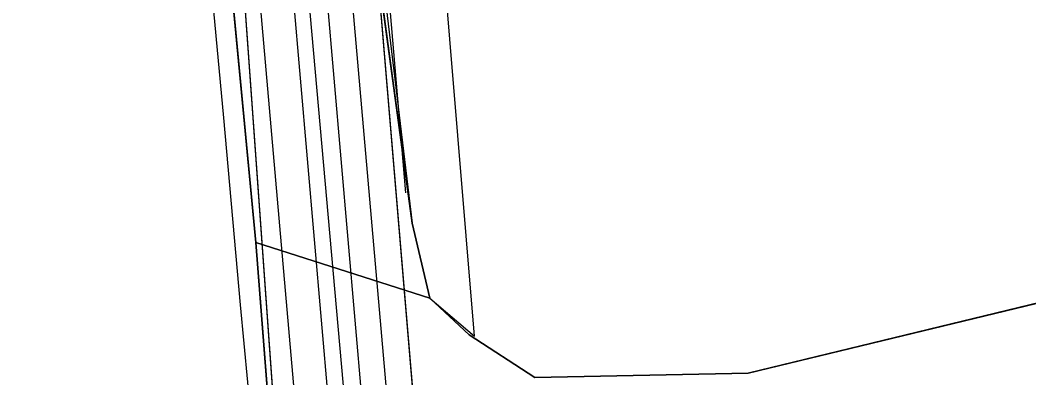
# Model space of a CAD drawing. Extents: x -662620 to -656370, y -1067090 to -1062990.
# Drawn here: x -660486.5 to -660426.1, y -1064453.1 to -1064431.7 of the extents above; entities that cross this region are included whole.
import ezdxf

# ---------------------------------------------------------------- set-up
doc = ezdxf.new("R2010")
doc.units = 0
for name, color, linetype in [('CESTA_ZABOR', 7, 'Continuous'), ('Krajinná_zeleň_-_liniová_-_návrh', 7, 'Continuous'), ('Ochr__pás__vod__zdroje_II__stupně', 7, 'Continuous'), ('Odvodnení_cesty_príkopem_-_navržené', 7, 'Continuous'), ('ORNÁ_PŮDA_-_STÁVAJÍCÍ', 7, 'Continuous'), ('OSTATNÍ_PLOCHA_-_NAVRŽENÁ', 7, 'Continuous'), ('OSTATNÍ_PLOCHA_-_STÁVAJÍCÍ', 7, 'Continuous'), ('POLNÍ_CESTA_NAVRŽENÁ_-_OSA', 7, 'Continuous'), ('POLNÍ_CESTA_STÁVAJÍCÍ_-_KRAJ', 7, 'Continuous'), ('SDELOVACÍ_VEDENÍ_-_PODZEMNÍ', 7, 'Continuous'), ('Trvalý_trávní_porost_-_stávající', 7, 'Continuous')]:
    doc.layers.add(name, color=color, linetype=linetype)

msp = doc.modelspace()

# ---------------------------------------------------------------- linework, layer by layer
at = {"layer": 'CESTA_ZABOR'}
for p, q in [((-660465.765, -1064421.092), (-660462.402, -1064460.938)), ((-660470.806, -1064461.57), (-660473.684, -1064421.66))]:
    msp.add_line(p, q, dxfattribs=at)
for points in [[(-660473.424, -1064341.278), (-660468.751, -1064381.179), (-660465.765, -1064421.092), (-660462.402, -1064460.938), (-660458.605, -1064500.516), (-660454.161, -1064540.448), (-660452.98, -1064556.853), (-660453.881, -1064568.313), (-660456.128, -1064581.535), (-660463.115, -1064614.642), (-660464.636, -1064630.797), (-660470.041, -1064654.701), (-660474.301, -1064667.841), (-660480.372, -1064699.119), (-660488.866, -1064738.298), (-660497.1, -1064777.453), (-660506.372, -1064816.354), (-660514.833, -1064855.437), (-660523.241, -1064894.544), (-660531.678, -1064933.606)], [(-660539.835, -1064931.912), (-660530.97, -1064892.878), (-660522.798, -1064853.725), (-660514.215, -1064814.654), (-660505.95, -1064775.507), (-660497.444, -1064736.417), (-660488.783, -1064697.417), (-660480.597, -1064658.427), (-660472.073, -1064619.147), (-660464.091, -1064580.053), (-660462.605, -1064570.302), (-660461.603, -1064553.015), (-660466.865, -1064501.534), (-660469.611, -1064481.988), (-660470.806, -1064461.57), (-660473.684, -1064421.66), (-660476.621, -1064381.819), (-660481.51, -1064342.233)]]:
    msp.add_lwpolyline(points, dxfattribs=at)
at = {"layer": 'Krajinná_zeleň_-_liniová_-_návrh'}
msp.add_lwpolyline([(-660463.406, -1064441.999), (-660476.868, -1064283.855), (-660479.091, -1064143.113)], dxfattribs=at)
at = {"layer": 'Ochr__pás__vod__zdroje_II__stupně'}
msp.add_lwpolyline([(-660823.632, -1065223), (-660796.13, -1065127.728), (-660783.804, -1065083.25), (-660567.599, -1065054.718), (-660521.723, -1064848.871), (-660486.257, -1064673.904), (-660467.342, -1064581.692), (-660464.977, -1064477.658), (-660479.164, -1064319.242)], dxfattribs=at)
at = {"layer": 'Odvodnení_cesty_príkopem_-_navržené'}
msp.add_lwpolyline([(-660558.089, -1065055.872), (-660475.039, -1064666.649), (-660471.144, -1064652.956), (-660465.994, -1064629.968), (-660464.001, -1064613.856), (-660457.684, -1064584.265), (-660456.261, -1064575.178), (-660454.418, -1064557.774), (-660456.245, -1064538.9), (-660463.059, -1064471.095), (-660479.366, -1064283.991), (-660482.799, -1064124.356), (-660484.722, -1064013.138), (-660484.263, -1063999.808), (-660482.469, -1063990.243), (-660478.65, -1063978.939), (-660368.351, -1063708.74)], dxfattribs=at)
at = {"layer": 'ORNÁ_PŮDA_-_STÁVAJÍCÍ'}
for p, q in [((-660463.02, -1064443.82), (-660465.05, -1064428.91)), ((-660461.97, -1064448.3), (-660463.02, -1064443.82)), ((-660422.64, -1064447.87), (-660442.93, -1064452.78)), ((-660459.61, -1064450.5), (-660461.97, -1064448.3)), ((-660455.68, -1064453.05), (-660459.61, -1064450.5)), ((-660442.93, -1064452.78), (-660455.68, -1064453.05))]:
    msp.add_line(p, q, dxfattribs=at)
msp.add_lwpolyline([(-660359, -1064436.74), (-660374.88, -1064439.14), (-660395.85, -1064442.75), (-660422.64, -1064447.87), (-660442.93, -1064452.78), (-660455.68, -1064453.05), (-660459.61, -1064450.5), (-660461.97, -1064448.3), (-660463.02, -1064443.82), (-660465.05, -1064428.91), (-660465.92, -1064417.57), (-660466.46, -1064412.59), (-660468.11, -1064395.84), (-660470.29, -1064374.22), (-660471.09, -1064362.63)], dxfattribs=at)
at = {"layer": 'OSTATNÍ_PLOCHA_-_NAVRŽENÁ'}
msp.add_lwpolyline([(-660481.763, -1064141.992), (-660480.352, -1064182.062), (-660479.603, -1064222.069), (-660479.217, -1064262.063), (-660478.902, -1064274.434), (-660477.616, -1064301.81), (-660473.424, -1064341.278), (-660468.751, -1064381.179), (-660465.765, -1064421.092), (-660463.02, -1064443.82), (-660461.97, -1064448.3), (-660459.307, -1064450.58), (-660461.778, -1064420.774), (-660464.769, -1064380.797), (-660469.449, -1064340.834), (-660473.626, -1064301.504), (-660474.905, -1064274.29), (-660475.218, -1064261.993), (-660475.603, -1064222.012), (-660476.354, -1064181.954), (-660477.761, -1064141.962)], close=True, dxfattribs=at)
msp.add_lwpolyline([(-660481.763, -1064141.992), (-660480.352, -1064182.062), (-660479.603, -1064222.069), (-660479.217, -1064262.063), (-660478.902, -1064274.434), (-660477.616, -1064301.81), (-660473.424, -1064341.278), (-660468.751, -1064381.179), (-660465.765, -1064421.092), (-660463.02, -1064443.82), (-660461.97, -1064448.3), (-660459.307, -1064450.58), (-660461.778, -1064420.774), (-660464.769, -1064380.797), (-660469.449, -1064340.834), (-660473.626, -1064301.504), (-660474.905, -1064274.29), (-660475.218, -1064261.993), (-660475.603, -1064222.012), (-660476.354, -1064181.954), (-660477.761, -1064141.962)], close=True, dxfattribs=at)
at = {"layer": 'OSTATNÍ_PLOCHA_-_STÁVAJÍCÍ'}
for p, q in [((-660465.05, -1064428.91), (-660463.02, -1064443.82)), ((-660465.05, -1064428.91), (-660463.02, -1064443.82)), ((-660472.39, -1064444.96), (-660473.83, -1064429.72)), ((-660472.39, -1064444.96), (-660473.83, -1064429.72)), ((-660463.02, -1064443.82), (-660461.97, -1064448.3)), ((-660463.02, -1064443.82), (-660461.97, -1064448.3)), ((-660461.97, -1064448.3), (-660472.39, -1064444.96)), ((-660461.97, -1064448.3), (-660472.39, -1064444.96)), ((-660471.33, -1064458.51), (-660472.39, -1064444.96)), ((-660472.39, -1064444.96), (-660461.97, -1064448.3)), ((-660471.33, -1064458.51), (-660472.39, -1064444.96)), ((-660472.39, -1064444.96), (-660461.97, -1064448.3)), ((-660442.93, -1064452.78), (-660422.64, -1064447.87)), ((-660442.93, -1064452.78), (-660422.64, -1064447.87)), ((-660461.97, -1064448.3), (-660459.61, -1064450.5)), ((-660461.97, -1064448.3), (-660459.61, -1064450.5)), ((-660459.61, -1064450.5), (-660455.68, -1064453.05)), ((-660459.61, -1064450.5), (-660455.68, -1064453.05)), ((-660455.68, -1064453.05), (-660442.93, -1064452.78)), ((-660455.68, -1064453.05), (-660442.93, -1064452.78))]:
    msp.add_line(p, q, dxfattribs=at)
for points in [[(-660471.09, -1064362.63), (-660470.29, -1064374.22), (-660468.11, -1064395.84), (-660466.46, -1064412.59), (-660465.92, -1064417.57), (-660465.05, -1064428.91), (-660463.02, -1064443.82), (-660461.97, -1064448.3), (-660472.39, -1064444.96), (-660473.83, -1064429.72), (-660475.46, -1064415.02), (-660476.94, -1064396.87), (-660479.03, -1064374.35), (-660481.22, -1064361.46)], [(-660471.09, -1064362.63), (-660470.29, -1064374.22), (-660468.11, -1064395.84), (-660466.46, -1064412.59), (-660465.92, -1064417.57), (-660465.05, -1064428.91), (-660463.02, -1064443.82), (-660461.97, -1064448.3), (-660472.39, -1064444.96), (-660473.83, -1064429.72), (-660475.46, -1064415.02), (-660476.94, -1064396.87), (-660479.03, -1064374.35), (-660481.22, -1064361.46)], [(-660358.16, -1064449.43), (-660377.15, -1064453.8), (-660393.05, -1064457.29), (-660421.98, -1064463.16), (-660441.32, -1064465.88), (-660448.83, -1064467.39), (-660451.73, -1064468.61), (-660456.85, -1064472.75), (-660470.58, -1064468.63), (-660471.33, -1064458.51), (-660472.39, -1064444.96), (-660461.97, -1064448.3), (-660459.61, -1064450.5), (-660455.68, -1064453.05), (-660442.93, -1064452.78), (-660422.64, -1064447.87), (-660395.85, -1064442.75), (-660374.88, -1064439.14), (-660359, -1064436.74)], [(-660358.16, -1064449.43), (-660377.15, -1064453.8), (-660393.05, -1064457.29), (-660421.98, -1064463.16), (-660441.32, -1064465.88), (-660448.83, -1064467.39), (-660451.73, -1064468.61), (-660456.85, -1064472.75), (-660470.58, -1064468.63), (-660471.33, -1064458.51), (-660472.39, -1064444.96), (-660461.97, -1064448.3), (-660459.61, -1064450.5), (-660455.68, -1064453.05), (-660442.93, -1064452.78), (-660422.64, -1064447.87), (-660395.85, -1064442.75), (-660374.88, -1064439.14), (-660359, -1064436.74)]]:
    msp.add_lwpolyline(points, dxfattribs=at)
at = {"layer": 'POLNÍ_CESTA_NAVRŽENÁ_-_OSA'}
msp.add_lwpolyline([(-660561.512, -1065055.143), (-660462.913, -1064592.2), (-660459.728, -1064574.68), (-660457.936, -1064557.758), (-660459.728, -1064539.244), (-660466.543, -1064471.422), (-660482.863, -1064284.181), (-660486.298, -1064124.424), (-660488.223, -1064013.108), (-660487.751, -1063999.423), (-660485.864, -1063989.356), (-660481.931, -1063977.716), (-660371.591, -1063707.417)], dxfattribs=at)
at = {"layer": 'POLNÍ_CESTA_STÁVAJÍCÍ_-_KRAJ'}
for points in [[(-660563.468, -1065054.726), (-660464.875, -1064591.812), (-660461.709, -1064574.396), (-660459.946, -1064557.749), (-660461.718, -1064539.44), (-660468.535, -1064471.609), (-660484.861, -1064284.289), (-660488.298, -1064124.463), (-660490.224, -1064013.091), (-660489.745, -1063999.203), (-660487.804, -1063988.849), (-660483.806, -1063977.017), (-660477.707, -1063961.925), (-660474.073, -1063948.912), (-660465.372, -1063926.714), (-660457.207, -1063913), (-660373.443, -1063706.662)], [(-660559.556, -1065055.559), (-660475.569, -1064663.002), (-660472.746, -1064654.015), (-660466.977, -1064628.935), (-660465.017, -1064612.202), (-660460.951, -1064592.587), (-660457.747, -1064574.965), (-660455.926, -1064557.767), (-660457.737, -1064539.047), (-660464.552, -1064471.235), (-660480.865, -1064284.072), (-660484.299, -1064124.385), (-660486.223, -1064013.125), (-660485.758, -1063999.643), (-660483.924, -1063989.863), (-660480.056, -1063978.415), (-660369.74, -1063708.173)]]:
    msp.add_lwpolyline(points, dxfattribs=at)
at = {"layer": 'SDELOVACÍ_VEDENÍ_-_PODZEMNÍ'}
msp.add_lwpolyline([(-660486.28, -1064474.06), (-660481.63, -1064471.7), (-660475.16, -1064468.48), (-660472.12, -1064467.23), (-660471.98, -1064462.57), (-660473.3, -1064448.69), (-660474.3, -1064437.5), (-660475.41, -1064425.55), (-660476.79, -1064411.41), (-660478.32, -1064396.53), (-660478.49, -1064391.7), (-660478.95, -1064387.99), (-660479.4, -1064383.98), (-660480.41, -1064371.73), (-660480.94, -1064367.42)], dxfattribs=at)
msp.add_lwpolyline([(-660486.28, -1064474.06), (-660481.63, -1064471.7), (-660475.16, -1064468.48), (-660472.12, -1064467.23), (-660471.98, -1064462.57), (-660473.3, -1064448.69), (-660474.3, -1064437.5), (-660475.41, -1064425.55), (-660476.79, -1064411.41), (-660478.32, -1064396.53), (-660478.49, -1064391.7), (-660478.95, -1064387.99), (-660479.4, -1064383.98), (-660480.41, -1064371.73), (-660480.94, -1064367.42)], dxfattribs=at)
at = {"layer": 'Trvalý_trávní_porost_-_stávající'}
for p, q in [((-660473.83, -1064429.72), (-660472.39, -1064444.96)), ((-660472.39, -1064444.96), (-660471.33, -1064458.51))]:
    msp.add_line(p, q, dxfattribs=at)
msp.add_lwpolyline([(-660481.22, -1064361.46), (-660479.03, -1064374.35), (-660476.94, -1064396.87), (-660475.46, -1064415.02), (-660473.83, -1064429.72), (-660472.39, -1064444.96), (-660471.33, -1064458.51), (-660470.58, -1064468.63), (-660479.23, -1064470.54), (-660487.24, -1064474.41)], dxfattribs=at)

doc.saveas('drawing.dxf')
